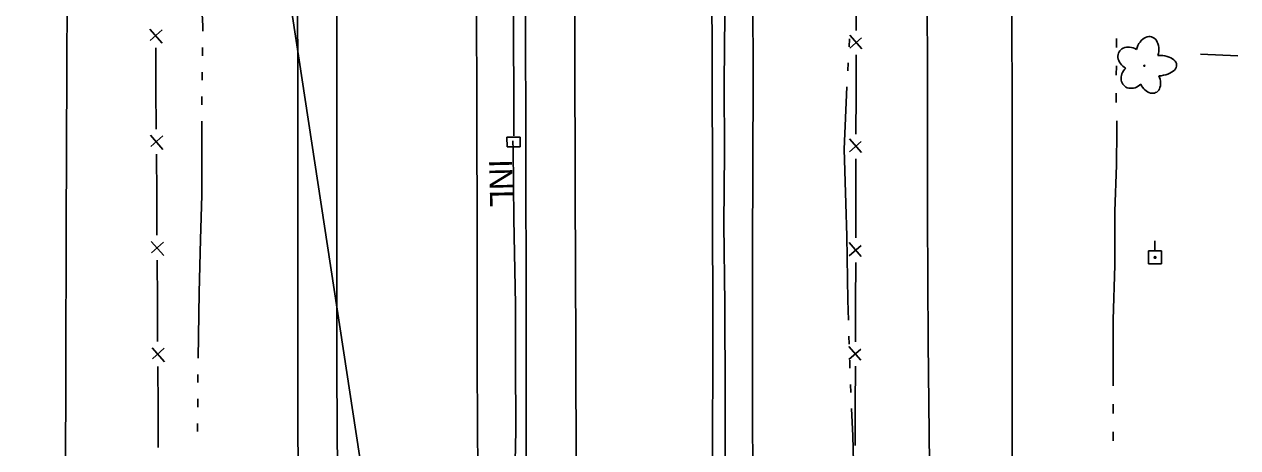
# Model space of a CAD drawing. Extents: x 589250 to 1188077, y 162953 to 363065.
# Drawn here: x 593915.1 to 594231.8, y 176684.2 to 176794.7 of the extents above; entities that cross this region are included whole.
import ezdxf

# ---------------------------------------------------------------- set-up
doc = ezdxf.new("R2010")
doc.units = 0
for name, color, linetype in [('E_DRN', 7, 'Continuous'), ('E_DRN_Pipe', 7, 'Continuous'), ('E_DRN_SS_UG', 7, 'Continuous'), ('E_DRN_Text', 7, 'Continuous'), ('E_FEN_P', 7, 'Continuous'), ('E_LAND_Vegetation', 7, 'Continuous'), ('E_RDWY', 7, 'Continuous'), ('E_RDWY_Gravel', 7, 'Continuous'), ('E_UTL_EPowerPole', 7, 'Continuous'), ('E_WAL', 7, 'Continuous'), ('E_WTR_FlowLine', 7, 'Continuous')]:
    doc.layers.add(name, color=color, linetype=linetype)

msp = doc.modelspace()

# ---------------------------------------------------------------- linework, layer by layer
at = {"layer": 'E_DRN'}
for p, q in [((594044.5, 176765.3), (594041.08, 176765.28)), ((594041.08, 176765.28), (594041.1, 176762.71)), ((594044.52, 176762.73), (594044.5, 176765.3)), ((594041.1, 176762.71), (594044.52, 176762.73))]:
    msp.add_line(p, q, dxfattribs=at)
at = {"layer": 'E_DRN_Pipe'}
msp.add_line((594159.86, 175649.53), (593883.52, 177463.68), dxfattribs=at)
for points in [[(594097.87, 176869.17), (594097.7, 176846.21), (594097.91, 176822.26), (594097.93, 176797.28), (594097.77, 176779.42), (594097.83, 176761.39), (594097.7, 176742.5), (594097.95, 176721.78), (594098.08, 176697.67), (594098.04, 176672.95), (594097.93, 176651.09), (594097.96, 176628.52), (594098.17, 176602.72), (594098.15, 176579.66), (594098.22, 176557.12), (594098.25, 176534.43), (594098.28, 176507.45), (594098.28, 176487.3), (594098.37, 176465.05), (594098.21, 176442.71), (594098.39, 176421.74), (594098.44, 176402.02), (594098.56, 176372.17)], [(594042.61, 176764.33), (594042.66, 176762.08), (594042.86, 176743.94), (594043.31, 176721.62), (594043.28, 176707.53), (594043.36, 176688.63), (594042.95, 176668.69), (594043.52, 176645.78), (594043.25, 176627.63), (594043.48, 176605.24), (594043.45, 176590.6), (594043.51, 176570.12), (594043.26, 176547.09), (594043.67, 176526.6), (594043.49, 176508.41), (594043.6, 176489.67), (594043.62, 176471.63), (594043.67, 176467.31)]]:
    msp.add_lwpolyline(points, dxfattribs=at)
at = {"layer": 'E_DRN_SS_UG'}
msp.add_line((594042.84, 176765.61), (594042.52, 176968.13), dxfattribs=at)
at = {"layer": 'E_FEN_P'}
for p, q in [((594132.26, 176793.13), (594132.28, 176801.7)), ((593947.87, 176793.46), (593951.1, 176789.8)), ((593951.08, 176793.31), (593947.95, 176790.52)), ((594133.7, 176788.32), (594130.57, 176791.93)), ((593949.38, 176788.55), (593949.43, 176780.38)), ((594130.56, 176788.49), (594133.64, 176791.2)), ((594132.22, 176776.39), (594132.24, 176786.73)), ((594231.84, 176786.54), (594222.09, 176786.93)), ((593949.43, 176780.38), (593949.44, 176777.97)), ((593949.44, 176777.97), (593949.51, 176767.39)), ((594132.19, 176766.05), (594132.22, 176776.39)), ((593948.04, 176765.75), (593951.28, 176762.09)), ((593951.25, 176765.6), (593948.13, 176762.81)), ((594130.49, 176761.41), (594133.57, 176764.11)), ((594133.63, 176761.23), (594130.5, 176764.84)), ((593949.56, 176760.84), (593949.63, 176750.26)), ((594132.15, 176749.3), (594132.17, 176759.65)), ((593949.63, 176750.26), (593949.7, 176739.68)), ((594132.12, 176738.96), (594132.15, 176749.3)), ((593948.23, 176738.04), (593951.46, 176734.38)), ((593951.44, 176737.89), (593948.31, 176735.1)), ((594133.56, 176734.15), (594130.43, 176737.76)), ((594130.42, 176734.32), (594133.5, 176737.02)), ((593949.74, 176733.13), (593949.81, 176722.55)), ((594132.08, 176722.22), (594132.11, 176732.56)), ((593949.81, 176722.55), (593949.88, 176711.97)), ((594132.05, 176711.88), (594132.08, 176722.22)), ((593948.41, 176710.33), (593951.65, 176706.66)), ((593951.62, 176710.18), (593948.5, 176707.39)), ((594130.35, 176707.23), (594133.43, 176709.94)), ((594133.49, 176707.06), (594130.36, 176710.67)), ((593949.93, 176705.42), (593950, 176694.84)), ((594132.01, 176695.13), (594132.04, 176705.47)), ((593950, 176694.84), (593950.06, 176685.6)), ((594132, 176691.07), (594132.01, 176695.13)), ((594131.99, 176684.79), (594132, 176691.07)), ((593950.06, 176685.6), (593950.06, 176684.26))]:
    msp.add_line(p, q, dxfattribs=at)
at = {"layer": 'E_LAND_Vegetation'}
msp.add_circle((594207.46, 176783.92), 0.128, dxfattribs=at)
for centre, major_axis, ratio in [((594208.2, 176787.38), (-1.16, -4.06), 0.691916), ((594203.99, 176785.72), (3.14, -1.79), 0.782863), ((594211.14, 176783.93), (-4.75, -0.21), 0.560249), ((594204.57, 176781.18), (2.5, 2.38), 0.832022), ((594208.91, 176780.19), (-1.51, 3.3), 0.716896)]:
    msp.add_ellipse(centre, major_axis=major_axis, ratio=ratio, start_param=1.570796, end_param=4.712389, dxfattribs=at)
at = {"layer": 'E_RDWY'}
for p, q in [((593996.67, 176833), (593996.69, 176789)), ((594058.76, 176830.07), (594058.8, 176789.44)), ((593926.44, 176824.27), (593926.14, 176783.09)), ((594094.63, 176787.55), (594094.54, 176820.04)), ((594150.86, 176781.39), (594150.67, 176816.11)), ((594033.22, 176770.76), (594033.12, 176809.83)), ((594172.83, 176805.16), (594172.93, 176767.81)), ((593996.69, 176789), (593996.69, 176745.7)), ((594058.8, 176789.44), (594058.92, 176751.45)), ((594094.7, 176748.1), (594094.63, 176787.55)), ((593926.14, 176783.09), (593926.02, 176741.27)), ((594150.83, 176744.74), (594150.86, 176781.39)), ((594033.33, 176740.02), (594033.22, 176770.76)), ((594172.93, 176767.81), (594172.97, 176729.55)), ((594058.92, 176751.45), (594059.04, 176710.25)), ((594094.79, 176715.51), (594094.7, 176748.1)), ((593996.69, 176745.7), (593996.69, 176703.87)), ((594151.06, 176711.69), (594150.83, 176744.74)), ((593926.02, 176741.27), (593925.93, 176704.88)), ((594033.33, 176705.48), (594033.33, 176740.02)), ((594172.97, 176729.55), (594172.98, 176694.03)), ((594094.72, 176678.3), (594094.79, 176715.51)), ((594059.04, 176710.25), (594059.11, 176678.18)), ((594151.37, 176680.04), (594151.06, 176711.69)), ((593925.93, 176704.88), (593925.81, 176668.59)), ((593996.69, 176703.87), (593996.86, 176660.28)), ((594033.47, 176667.78), (594033.33, 176705.48)), ((594172.98, 176694.03), (594173, 176658.55))]:
    msp.add_line(p, q, dxfattribs=at)
at = {"layer": 'E_RDWY_Gravel'}
for p, q in [((594105.13, 176823.48), (594105.31, 176780.68)), ((593986.44, 176779.86), (593986.34, 176816.03)), ((593986.48, 176734.16), (593986.44, 176779.86)), ((594105.31, 176780.68), (594105.14, 176735.38)), ((594105.14, 176735.38), (594105.17, 176693.47)), ((593986.52, 176691.85), (593986.48, 176734.16)), ((594105.17, 176693.47), (594105.34, 176654.08)), ((593986.64, 176654.73), (593986.52, 176691.85))]:
    msp.add_line(p, q, dxfattribs=at)
at = {"layer": 'E_UTL_EPowerPole'}
for points in [[(594210.24, 176735.56), (594210.24, 176738.2)], [(594211.92, 176735.56), (594208.56, 176735.56)], [(594208.56, 176735.56), (594208.56, 176732.2)], [(594211.92, 176732.2), (594211.92, 176735.56)], [(594208.56, 176732.2), (594211.92, 176732.2)]]:
    msp.add_lwpolyline(points, dxfattribs=at)
msp.add_circle((594210.27, 176733.88), 0.217, dxfattribs=at)
at = {"layer": 'E_WAL'}
for p, q in [((594045.96, 176758.08), (594045.94, 176816.98)), ((594046.05, 176724.28), (594045.96, 176758.08)), ((594046.16, 176658.09), (594046.05, 176724.28))]:
    msp.add_line(p, q, dxfattribs=at)
at = {"layer": 'E_WTR_FlowLine'}
for p, q in [((593960.28, 176819.14), (593961.7, 176794.37)), ((593961.7, 176794.37), (593961.67, 176792.91)), ((593961.6, 176788.65), (593961.57, 176786.51)), ((594130.37, 176788.86), (594130.48, 176790.95)), ((594200.2, 176788.65), (594200.21, 176791.04)), ((593961.5, 176782.25), (593961.47, 176780.12)), ((594130.04, 176782.57), (594130.15, 176784.66)), ((594200.13, 176781.49), (594200.16, 176783.87)), ((593961.41, 176775.85), (593961.41, 176773.72)), ((594129.08, 176762.16), (594129.83, 176778.37)), ((594200.15, 176774.33), (594200.12, 176776.72)), ((593961.4, 176769.46), (593961.38, 176750.16)), ((594200.31, 176767.04), (594200.25, 176769.56)), ((594200.16, 176757.95), (594200.31, 176767.04)), ((594129.5, 176747.96), (594129.08, 176762.16)), ((594199.76, 176745.97), (594200.16, 176757.95)), ((593961.38, 176750.16), (593961.09, 176738.54)), ((594129.76, 176739.43), (594129.5, 176747.96)), ((594199.76, 176734.95), (594199.76, 176745.97)), ((593961.09, 176738.54), (593960.75, 176724.76)), ((594130.06, 176722.76), (594129.76, 176739.43)), ((594199.77, 176731.83), (594199.76, 176734.95)), ((594199.33, 176717.62), (594199.77, 176731.83)), ((593960.75, 176724.76), (593960.46, 176707.63)), ((594130.22, 176717.53), (594130.06, 176722.76)), ((594199.31, 176700.34), (594199.33, 176717.62)), ((594130.42, 176711.23), (594130.36, 176713.33)), ((594130.62, 176704.94), (594130.55, 176707.03)), ((593960.4, 176703.37), (593960.39, 176701.23)), ((594130.88, 176698.64), (594130.79, 176700.74)), ((593960.35, 176696.97), (593960.34, 176694.84)), ((594131.35, 176687.34), (594131.05, 176694.45)), ((594199.31, 176693.18), (594199.31, 176695.57)), ((593960.31, 176690.57), (593960.29, 176688.44)), ((594131.81, 176667.26), (594131.35, 176687.34)), ((594199.31, 176686.02), (594199.31, 176688.4))]:
    msp.add_line(p, q, dxfattribs=at)

# ---------------------------------------------------------------- texts
at = {"layer": 'E_DRN_Text'}
msp.add_text('INL', height=6, rotation=271.3088, dxfattribs=at).set_placement((594036.4, 176759.42))

doc.saveas('drawing.dxf')
